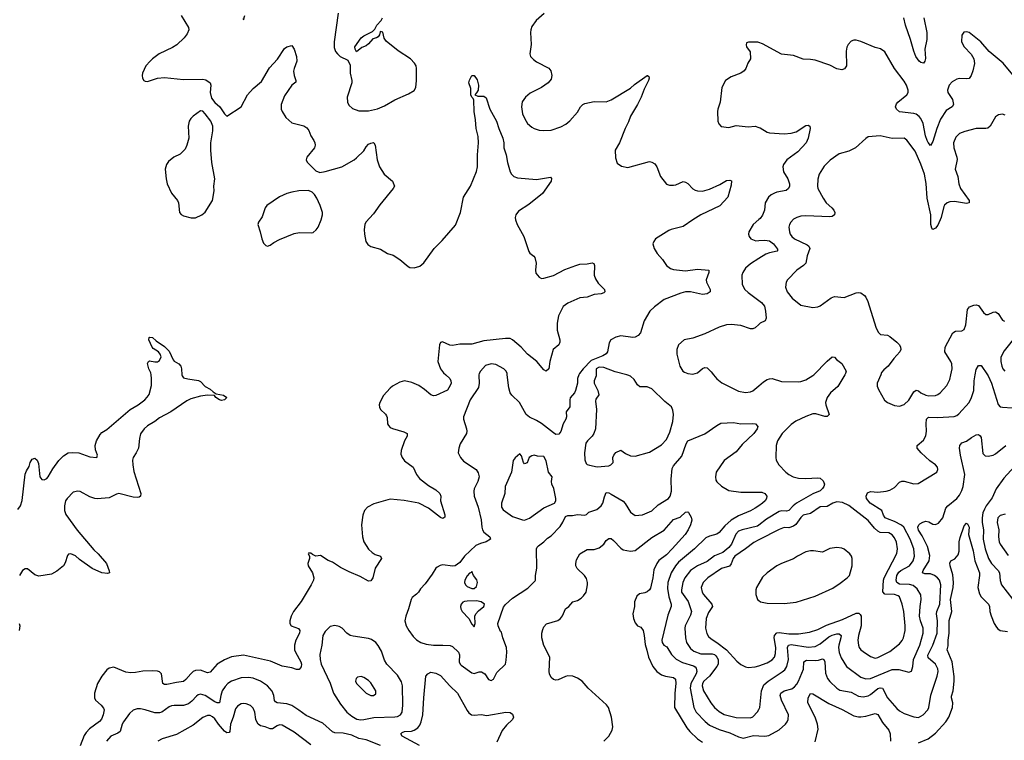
# Model space of a CAD drawing. Header units: inches. Extents: x 1834610 to 2027685, y 642842 to 774116.
# Tile 328 of 632: x 1933845 to 1942044, y 696957 to 702955. Entities that reach past the tile are written whole.
import ezdxf

# ---------------------------------------------------------------- set-up
doc = ezdxf.new("R2010")
doc.units = ezdxf.units.IN
doc.header["$MEASUREMENT"] = 0
for name, color, linetype in [('B9639', 7, 'Continuous'), ('B9649', 7, 'Continuous'), ('B9730', 7, 'Continuous'), ('B9740', 7, 'Continuous')]:
    doc.layers.add(name, color=color, linetype=linetype)

msp = doc.modelspace()

# ---------------------------------------------------------------- linework, layer by layer
at = {"layer": 'B9639', "color": 5}
for points, elevation in [([(1933830, 698876.9), (1933852, 698910), (1933867.1, 698952.9), (1933890, 699171), (1933901.3, 699198.7), (1933925.1, 699234.9), (1933933.2, 699270), (1933950, 699298), (1933970, 699306), (1933990.6, 699290), (1934002, 699262), (1934012.4, 699150), (1934030, 699126.7), (1934050, 699125.3), (1934070, 699135.8), (1934083, 699150), (1934122.1, 699217.9), (1934170, 699284.9), (1934210, 699325.3), (1934249.8, 699350.2), (1934286.1, 699353.9), (1934338, 699350), (1934430, 699316.3), (1934488, 699312), (1934491.8, 699330), (1934476.2, 699376.2), (1934475.1, 699410), (1934485.7, 699450), (1934516.3, 699503.7), (1934530, 699519.3), (1934570, 699544.4), (1934765.6, 699710), (1934830.7, 699749.3), (1934888.1, 699791.9), (1934908, 699812), (1934923.3, 699836.7), (1934942.6, 699910), (1934944, 699970), (1934939, 700000)], 380), ([(1935196.4, 700000), (1935197.3, 699990), (1935210, 699974.8), (1935245.1, 699965.1), (1935333, 699953), (1935350, 699942.8), (1935390, 699902.8), (1935430, 699881), (1935456.9, 699856.9), (1935482, 699842), (1935542, 699830), (1935571.3, 699810), (1935552, 699790), (1935525.6, 699785.6), (1935508, 699790), (1935478, 699810), (1935468, 699828), (1935410, 699829.4), (1935350, 699822), (1935270, 699799.5), (1935236.9, 699783.1), (1935103, 699690), (1935010, 699641.5), (1934970, 699609.7), (1934910, 699575.1), (1934881.1, 699550), (1934852.3, 699507.7), (1934842, 699470), (1934834.7, 699390), (1934816.5, 699350), (1934791.3, 699310), (1934785, 699290), (1934786, 699250), (1934794.8, 699194.8), (1934853, 699010), (1934850.8, 698990), (1934838.8, 698981.2), (1934822.5, 698977.5), (1934790, 698980.5), (1934670, 699012), (1934650, 699007.1), (1934590, 698974), (1934490, 698966), (1934470, 698968.7), (1934430, 698983.9), (1934350, 699028.3), (1934329.2, 699030.8), (1934290, 699022.4), (1934239.5, 698970), (1934226.3, 698950), (1934218, 698910), (1934218, 698870), (1934230, 698836.3), (1934324.8, 698704.8), (1934463, 698543), (1934499.5, 698510), (1934568, 698430), (1934591.6, 698368.4), (1934594, 698350), (1934575.3, 698344.7), (1934530, 698352), (1934450, 698388.2), (1934343.3, 698463.3), (1934310, 698493.5), (1934270, 698509.6), (1934253, 698507), (1934243.9, 698496.1), (1934225.1, 698434.9), (1934210.7, 698410), (1934155.1, 698364.9), (1934110, 698340.7), (1934004.1, 698324.1), (1933970, 698334), (1933910, 698384), (1933890, 698385.2), (1933867.3, 698370), (1933844.9, 698330)], 380), ([(1937392.8, 700000), (1937426, 699970), (1937436, 699950), (1937436.9, 699930), (1937430.3, 699910), (1937408, 699872), (1937310, 699828.3), (1937290, 699825.4), (1937270, 699832.6), (1937217.4, 699877.4), (1937169.6, 699910), (1937110, 699936.4), (1937050, 699948.3), (1937010, 699938.5), (1936950, 699904), (1936930, 699888.2), (1936873.5, 699826.5), (1936843.1, 699770), (1936838.4, 699750), (1936841.6, 699730), (1936850.5, 699710), (1936891.6, 699671.5), (1936899, 699659), (1936904.4, 699644.4), (1936909, 699590), (1936916.4, 699576.4), (1936930, 699561.7), (1936950, 699551.6), (1937044.7, 699524.7), (1937070.8, 699510), (1937072.5, 699487.5), (1937050, 699448.7), (1937020.7, 699370), (1937019.1, 699339.1), (1937030.7, 699310), (1937050, 699284), (1937123, 699230), (1937148.9, 699170), (1937174.9, 699134.9), (1937250, 699078), (1937310, 699042.4), (1937344.9, 699010), (1937353.4, 698990), (1937350.5, 698950), (1937386.4, 698833.6), (1937386.4, 698813.6), (1937370, 698803.7), (1937350, 698812), (1937250, 698889.7), (1937170, 698931.2), (1937046.4, 698953.6), (1936930, 698964.5), (1936794.1, 698925.9), (1936741.8, 698898.2), (1936717.6, 698870), (1936702, 698830), (1936690.4, 698750), (1936698.9, 698650), (1936712, 698610), (1936750, 698547.7), (1936779.9, 698519.9), (1936804.4, 698504.4), (1936850.4, 698490.4), (1936858, 698470), (1936805.5, 698390), (1936786, 698310), (1936770, 698285.2), (1936750, 698282.7), (1936680.8, 698320.8), (1936590, 698358), (1936516.6, 698396.6), (1936450, 698439.6), (1936414.7, 698454.7), (1936350, 698496), (1936310, 698489.2), (1936283.2, 698503.2), (1936270, 698516), (1936250, 698515.3), (1936248, 698510), (1936258.8, 698490), (1936258.8, 698470), (1936244.9, 698430), (1936247.3, 698410), (1936284, 698350), (1936294, 698310), (1936290.8, 698290), (1936273.4, 698250), (1936188.8, 698111.2), (1936124.9, 698030), (1936104.9, 697990), (1936094, 697950), (1936094.8, 697930), (1936106, 697910), (1936166.4, 697886.4), (1936178.4, 697870), (1936176.5, 697850), (1936144.9, 697790), (1936132.4, 697747.6), (1936134.4, 697710), (1936140.7, 697690), (1936186.5, 697610), (1936192.3, 697590), (1936190, 697569), (1936173.4, 697546.6), (1936150, 697546.3), (1936110, 697560.4), (1936030, 697573.5), (1935934.3, 697614.3), (1935710, 697665.7), (1935610, 697650.8), (1935550, 697625.6), (1935490.7, 697589.3), (1935430, 697525.4), (1935410, 697518.3), (1935350, 697541), (1935310, 697537.7), (1935290, 697528.3), (1935270, 697511.1), (1935230, 697461.7), (1935210, 697446.4), (1935150, 697438.5), (1935070, 697420.3), (1935050, 697421.1), (1935036.2, 697430), (1935025.1, 697510), (1935010, 697527), (1934992.7, 697532.7), (1934950, 697536.4), (1934870, 697533.5), (1934810, 697520.4), (1934770, 697517.7), (1934730, 697524.7), (1934630, 697564.5), (1934590, 697558), (1934570, 697542.7), (1934530, 697492), (1934493.4, 697430), (1934467.9, 697347.9), (1934467.8, 697310), (1934476.4, 697290), (1934522.6, 697250), (1934543.7, 697223.7), (1934549, 697210), (1934541.2, 697170), (1934526.2, 697133.8), (1934510, 697114), (1934427.5, 697052.5), (1934398.4, 697021.6), (1934383.3, 696996.6), (1934349.3, 696910)], 420), ([(1937668.9, 700000), (1937667.7, 699992.3), (1937672.3, 699930), (1937664.9, 699895.1), (1937595.8, 699790), (1937541.1, 699650), (1937541.3, 699630), (1937566.7, 699550), (1937568.4, 699530), (1937564.4, 699510), (1937514.1, 699425.9), (1937502.4, 699390), (1937497.1, 699350), (1937514.9, 699310), (1937541.2, 699281.2), (1937645.3, 699210), (1937664.1, 699184.1), (1937670.2, 699150), (1937658.8, 699110), (1937630.2, 699050), (1937626, 699030), (1937629.1, 698990), (1937661.7, 698898.3), (1937688.6, 698791.4), (1937692.4, 698730), (1937697.7, 698710), (1937711.3, 698690), (1937760.3, 698650), (1937765.3, 698630), (1937730.4, 698610), (1937683.7, 698596.3), (1937642.9, 698577.1), (1937550.1, 698489.9), (1937510, 698436.9), (1937470.6, 698410), (1937450, 698406.9), (1937370, 698416.3), (1937347.5, 698412.5), (1937321.2, 698398.8), (1937310, 698389.3), (1937280.4, 698339.6), (1937220.7, 698259.3), (1937181.6, 698218.4), (1937166, 698190), (1937150, 698172), (1937113.7, 698146.3), (1937103.8, 698130), (1937082.6, 698050), (1937059.6, 697990), (1937052.4, 697950), (1937063.2, 697910), (1937085.8, 697870), (1937121.5, 697821.5), (1937150, 697792.6), (1937185.7, 697770), (1937230, 697756.8), (1937291.7, 697748.3), (1937370, 697750.2), (1937430, 697746), (1937450, 697736.9), (1937500.2, 697690), (1937507.6, 697667.6), (1937505.8, 697610), (1937513.8, 697590), (1937522.7, 697582.7), (1937610, 697519.4), (1937630, 697513.4), (1937670, 697527.1), (1937690, 697526.5), (1937718, 697510), (1937750, 697463.6), (1937770, 697454), (1937790, 697465.5), (1937819.5, 697520.5), (1937889.2, 697590), (1937896, 697624), (1937902.9, 697690), (1937899.5, 697730), (1937867.8, 697810), (1937857.2, 697857.2), (1937850, 697862), (1937830, 697909), (1937827.2, 697930), (1937874.7, 698065.3), (1937890, 698086), (1937950, 698139.3), (1938076.2, 698223.8), (1938137, 698283), (1938141.6, 698290), (1938141.3, 698330), (1938151.1, 698390), (1938149.7, 698549.7), (1938155.3, 698564.7), (1938164.1, 698575.9), (1938211, 698609), (1938240.7, 698639.3), (1938270, 698657.6), (1938344.4, 698735.6), (1938368.1, 698771.9), (1938390, 698821.1), (1938410, 698828.2), (1938448.8, 698828.8), (1938490, 698837.4), (1938550, 698830.6), (1938564.1, 698835.9), (1938585.4, 698854.6), (1938650, 698876.9), (1938688.4, 698910), (1938700.8, 698930), (1938715.2, 698984.8), (1938730, 699018.8), (1938750, 699017.1), (1938770, 699007), (1938870, 698947), (1938888.2, 698928.2), (1938930, 698855.5), (1938969.1, 698829.1), (1939030, 698832.9), (1939110, 698867.4), (1939162.4, 698917.6), (1939247, 698970), (1939262.4, 698990), (1939272.6, 699030), (1939269.7, 699130.3), (1939279.3, 699220.7), (1939290, 699240.3), (1939359, 699321), (1939395.2, 699424.8), (1939410, 699448.4), (1939550, 699507), (1939650, 699578.4), (1939683.8, 699596.2), (1939790, 699602), (1939850, 699591.6), (1939950, 699594.9), (1939971.3, 699590), (1939990.4, 699570), (1939986, 699550), (1939958.7, 699510), (1939861.3, 699418.7), (1939810, 699358.3), (1939710, 699285.6), (1939645.7, 699190), (1939637.8, 699150), (1939642.6, 699122.6), (1939650, 699108.4), (1939690, 699072.2), (1939750, 699036.5), (1939850, 699021.8), (1940000, 699023.5)], 440), ([(1938502.4, 700000), (1938491.4, 699970), (1938488.9, 699928.9), (1938473.5, 699870), (1938463.8, 699850), (1938430, 699806.9), (1938425.3, 699790), (1938426.3, 699733.7), (1938395.8, 699690), (1938397.2, 699650), (1938392.4, 699630), (1938370.8, 699590), (1938352.3, 699527.7), (1938333.7, 699506.3), (1938310, 699503.8), (1938290, 699515.1), (1938190, 699594.2), (1938150, 699619.8), (1938090, 699647.3), (1938063.5, 699670), (1938007.8, 699767.8), (1937943, 699830), (1937929.7, 699850), (1937918.5, 699890), (1937905.6, 700000)], 440), ([(1938645.4, 700000), (1938645.3, 699990), (1938628.9, 699948.9), (1938628.7, 699930), (1938658.4, 699870), (1938667.3, 699832.7), (1938643.9, 699796.1), (1938640.3, 699779.7), (1938648.9, 699710), (1938640.2, 699550), (1938626, 699510), (1938611.5, 699488.5), (1938572.2, 699450), (1938560.2, 699430), (1938547.3, 699350), (1938551.3, 699291.3), (1938561.8, 699261.8), (1938570, 699254), (1938590, 699247.6), (1938652.7, 699232.7), (1938750, 699241.2), (1938767.1, 699250), (1938785.8, 699270), (1938784.4, 699310), (1938791.2, 699330), (1938810, 699351.3), (1938850, 699372.2), (1938890, 699344.9), (1938930, 699324.9), (1938970, 699321.6), (1939090, 699356.1), (1939190, 699416), (1939230, 699460.3), (1939258.7, 699521.3), (1939284.6, 699610), (1939289.8, 699669.8), (1939284.4, 699704.4), (1939271.7, 699731.7), (1939216.6, 699776.6), (1939110, 699883), (1939070, 699899.7), (1939010, 699900.5), (1938990, 699915.6), (1938961.5, 699961.5), (1938930, 699987.4), (1938910, 699997.4), (1938899.9, 700000)], 460), ([(1939623.3, 700000), (1939650, 699965.5), (1939691.5, 699931.5), (1939830, 699864.4), (1939890, 699852.4), (1939930, 699856.4), (1939950, 699866.7), (1940000, 699907.4)], 460), ([(1940000, 698909.8), (1939970.3, 698890), (1939930, 698868.2), (1939830, 698826), (1939770, 698788.7), (1939716.8, 698743.2), (1939670, 698687.3), (1939650, 698671.8), (1939590, 698656.5), (1939558.3, 698641.7), (1939463.9, 698550), (1939330, 698438.8), (1939305, 698410), (1939269.4, 698350), (1939241.6, 698270), (1939240, 698220), (1939251.5, 698150), (1939271, 698090), (1939269.4, 698070.6), (1939242.6, 697997.4), (1939191.2, 697790), (1939194.6, 697770), (1939208.9, 697750), (1939234.6, 697734.6), (1939271.8, 697671.8), (1939310.9, 697630.9), (1939364.1, 697604.1), (1939455.9, 697575.9), (1939469.1, 697569.1), (1939477.1, 697557.1), (1939482.5, 697530), (1939477.7, 697510), (1939435.1, 697430), (1939427.8, 697390), (1939458.2, 697230), (1939478.4, 697190), (1939552.4, 697112.4), (1939590, 697083), (1939670, 697048.1), (1939759.7, 697019.7), (1939830, 696985.8), (1939870, 696975.8), (1939956.4, 696996.4), (1940000, 696994.2)], 440), ([(1938709.8, 696950.2), (1938750, 696992.4), (1938778, 697042), (1938784.7, 697070), (1938772.8, 697150), (1938748.6, 697230), (1938731.7, 697251.7), (1938578.9, 697390), (1938530, 697448), (1938490, 697474), (1938450, 697490.8), (1938410, 697492.8), (1938390, 697488.6), (1938330, 697460.5), (1938310, 697457.4), (1938290, 697462.4), (1938270, 697480.7), (1938256.8, 697510), (1938254.5, 697530), (1938258.3, 697650), (1938210, 697746), (1938192.2, 697810), (1938192.4, 697850), (1938200.4, 697879.6), (1938210, 697900.7), (1938233.1, 697926.9), (1938326.1, 697953.9), (1938349.8, 697970.2), (1938366.3, 697993.7), (1938389.7, 698050), (1938417.4, 698070), (1938450, 698110.4), (1938490, 698119.3), (1938520.8, 698139.2), (1938541, 698159), (1938562, 698190), (1938574.3, 698250), (1938573.7, 698270), (1938564.4, 698304.4), (1938548, 698330), (1938486.4, 698386.4), (1938476.9, 698410), (1938475.8, 698430), (1938481.7, 698458.3), (1938509.8, 698510.2), (1938570, 698544.9), (1938630, 698545.5), (1938670, 698559.3), (1938709.7, 698590.3), (1938730, 698618.8), (1938750, 698637.3), (1938770, 698635.5), (1938790, 698621.3), (1938850, 698557.4), (1938870, 698543.6), (1938930, 698531.3), (1938970, 698537.3), (1939110, 698644.7), (1939212.9, 698707.1), (1939290, 698793.6), (1939344.4, 698815.6), (1939390, 698857.3), (1939410, 698858), (1939413.7, 698853.7), (1939435.5, 698815.5), (1939442, 698790), (1939432.2, 698750), (1939411.7, 698710), (1939385.3, 698670), (1939278.5, 698550), (1939230, 698499.8), (1939167.7, 698452.3), (1939150.2, 698430), (1939124.7, 698375.3), (1939118.6, 698310), (1939097.1, 698222.9), (1939090, 698209.8), (1939070, 698192.9), (1939050, 698183.5), (1939005, 698175), (1938982.9, 698157.1), (1938964.7, 698110), (1938965.3, 698070), (1938950.2, 698009.8), (1938956.8, 697970), (1938970, 697933.7), (1938990, 697910.3), (1939017.5, 697897.5), (1939036.1, 697870), (1939046, 697830), (1939053.3, 697753.3), (1939068.2, 697708.2), (1939080.2, 697650), (1939116.5, 697570), (1939149.6, 697529.6), (1939190, 697502.2), (1939222.8, 697490), (1939290, 697478.6), (1939305.3, 697465.3), (1939310.1, 697430), (1939300.1, 697350), (1939297.5, 697230), (1939400.5, 697060.5), (1939425.2, 697030), (1939487.9, 696967.9), (1939530, 696942.3)], 420), ([(1940000, 698748.1), (1939990, 698740.2), (1939862, 698710), (1939830, 698697.3), (1939808.2, 698671.8), (1939771.8, 698590), (1939750, 698561.5), (1939700.6, 698519.4), (1939630, 698493), (1939570, 698445), (1939490.5, 698409.4), (1939430, 698370.6), (1939385, 698310), (1939367, 698270), (1939354.8, 698210), (1939357.1, 698190), (1939412.4, 698112.4), (1939438.2, 698030), (1939430, 697999.6), (1939387.1, 697910), (1939384.4, 697890), (1939389.4, 697810), (1939397.5, 697770), (1939430, 697720.2), (1939458, 697698), (1939516.8, 697676.8), (1939610, 697677.4), (1939630, 697670.1), (1939640.7, 697660.7), (1939651.2, 697650), (1939660.4, 697630), (1939661.6, 697590), (1939651.6, 697570), (1939588.4, 697491.6), (1939540.8, 697450), (1939530.1, 697430), (1939527.6, 697410), (1939540.5, 697370), (1939599.3, 697270), (1939631.1, 697230), (1939670, 697195.6), (1939710, 697172.9), (1939810, 697145.5), (1939930, 697145.2), (1939950, 697152.4), (1939990, 697194), (1940000, 697213.4)], 460), ([(1940000, 698625.1), (1939957.1, 698602.9), (1939890, 698550.6), (1939800.8, 698490), (1939785.4, 698470), (1939770, 698424.8), (1939754.6, 698405.4), (1939690, 698386.5), (1939574.9, 698310), (1939535.8, 698270), (1939521, 698230), (1939528.5, 698190), (1939539, 698170), (1939607.8, 698090), (1939613.5, 698070), (1939580.6, 698019.4), (1939561.7, 697970), (1939556.8, 697890), (1939566.2, 697846.2), (1939582.1, 697822.1), (1939602.3, 697802.3), (1939651.3, 697771.3), (1939730.9, 697710.9), (1939816.8, 697616.8), (1939850, 697587.6), (1939888.3, 697568.3), (1939910, 697563.2), (1939970, 697567.3), (1940000, 697577.3)], 480), ([(1940000, 698262.2), (1939981.5, 698230), (1939975.3, 698210), (1939974.3, 698170), (1939990.2, 698130.2), (1940000, 698121.9)], 520), ([(1933841.6, 697930), (1933846.4, 697910), (1933840.4, 697870)], 380), ([(1936850, 696913.6), (1936730, 696960.3), (1936670, 696971.1), (1936610, 696998.4), (1936537.6, 697017.6), (1936470, 697019.8), (1936450, 697027.7), (1936370, 697099.7), (1936230, 697162.4), (1936170, 697208.5), (1936110, 697246.2), (1936070, 697260.9), (1935990, 697268.6), (1935976.6, 697276.6), (1935968, 697288), (1935960.3, 697330), (1935946.6, 697366.6), (1935910, 697409.7), (1935851.5, 697450), (1935790, 697474.6), (1935750, 697479.4), (1935690, 697477), (1935610, 697448.7), (1935579.5, 697430), (1935554.9, 697405.1), (1935532.4, 697367.6), (1935520.5, 697330), (1935510, 697269.8), (1935490, 697267.9), (1935470, 697275.9), (1935390, 697330.6), (1935350, 697339.8), (1935330, 697334), (1935316.4, 697323.6), (1935277.6, 697282.4), (1935250, 697261.5), (1935210, 697247.5), (1935132.1, 697247.9), (1935110, 697243.9), (1935090, 697234.8), (1935030, 697192), (1935010, 697184.8), (1934970, 697184.2), (1934890, 697210.8), (1934850, 697219.2), (1934822.2, 697217.8), (1934790, 697208.2), (1934759.1, 697180.9), (1934709.2, 697110), (1934698.8, 697090), (1934681.7, 697030), (1934663.2, 697016.8), (1934603.1, 696990), (1934568, 696950)], 440), ([(1937173.3, 696913.3), (1937029.6, 696990), (1937018.7, 697010), (1937030, 697021.3), (1937050, 697028.9), (1937107.4, 697032.6), (1937130, 697040.2), (1937159.8, 697060.2), (1937176.7, 697083.4), (1937188.6, 697111.4), (1937203.2, 697170), (1937209.8, 697310.2), (1937227, 697490), (1937244, 697510), (1937270, 697524), (1937310, 697516.4), (1937350, 697495.8), (1937427.4, 697410), (1937492, 697350), (1937570, 697203.8), (1937584.7, 697184.7), (1937608, 697170), (1937630, 697166.7), (1937689, 697171), (1937736.2, 697163.8), (1937892.1, 697192.1), (1937928.5, 697188.5), (1937950, 697174), (1937957.1, 697150), (1937948.2, 697130), (1937897.5, 697082.5), (1937861.8, 697038.2), (1937818.3, 696941.7)], 420), ([(1936270, 696918.6), (1936130, 697025.7), (1936030, 697082), (1936010, 697084.4), (1935990, 697077.4), (1935950, 697052.7), (1935930, 697052.8), (1935890, 697068.2), (1935850, 697076.2), (1935830.4, 697090.4), (1935819.1, 697110), (1935812, 697130), (1935804.6, 697190), (1935790, 697224.7), (1935766.2, 697246.2), (1935730, 697261.4), (1935710, 697263.5), (1935690, 697259.2), (1935660, 697240), (1935642.3, 697217.7), (1935624.1, 697150), (1935601.3, 697090), (1935595.4, 697030), (1935590, 697022.3), (1935570, 697020.2), (1935550, 697034.3), (1935501.3, 697090), (1935470, 697135.6), (1935450, 697153.1), (1935430, 697162), (1935410, 697162.7), (1935370, 697145.7), (1935290, 697082.6), (1935150, 697004.5), (1935031.3, 696970), (1934994.8, 696950)], 460)]:
    msp.add_lwpolyline(points, dxfattribs=dict(at, elevation=elevation))
for points, elevation in [([(1938010, 699342), (1937970, 699308.7), (1937954.4, 699285.6), (1937940.7, 699190), (1937888.2, 699070), (1937885.7, 699010), (1937858.2, 698930), (1937857.3, 698897.3), (1937870, 698874.9), (1937950, 698820.5), (1938032.3, 698792.3), (1938050, 698790.4), (1938090, 698805.5), (1938210, 698892.2), (1938297.8, 698930), (1938310.8, 698950), (1938308.5, 698970), (1938293, 699053), (1938275.3, 699090), (1938272.2, 699110), (1938278.4, 699150), (1938247.7, 699190), (1938230, 699284), (1938210, 699318), (1938157.6, 699322.4), (1938130, 699329.8), (1938110, 699325.7), (1938087.9, 699312.1), (1938070, 699267), (1938050, 699257.2), (1938039.3, 699270), (1938024.7, 699324.7)], 460), ([(1937610, 698362), (1937606.6, 698353.4), (1937590, 698348), (1937570, 698326.2), (1937550.8, 698290), (1937548.9, 698270), (1937556.8, 698250), (1937570, 698237.8), (1937610, 698220.6), (1937630, 698220.2), (1937650, 698236.4), (1937658.5, 698270), (1937651.7, 698291.7), (1937623, 698330)], 460), ([(1937650, 698119.1), (1937570, 698116.3), (1937548.4, 698111.6), (1937534.6, 698105.4), (1937522, 698090), (1937516.3, 698070), (1937519.1, 698050), (1937530.6, 698030), (1937584.9, 697970), (1937610, 697924.7), (1937630, 697902), (1937637.2, 697930), (1937636.4, 697990), (1937644.7, 698010), (1937664.3, 698035.7), (1937709.6, 698070), (1937717, 698090), (1937688.6, 698108.6)], 460), ([(1936470, 697912), (1936430, 697902.9), (1936390, 697862.9), (1936370.2, 697829.8), (1936361.3, 697750), (1936343.6, 697670), (1936346.2, 697630), (1936356.9, 697590), (1936431.6, 697431.6), (1936459.4, 697350), (1936517.5, 697257.5), (1936570, 697191.7), (1936610, 697157), (1936652.8, 697132.8), (1936686.4, 697126.4), (1936710, 697129.1), (1936793.2, 697146.8), (1936967.9, 697152.1), (1936990, 697155.4), (1937016.8, 697170), (1937029.1, 697190.9), (1937034.8, 697250), (1937032.5, 697410), (1937024, 697444), (1936990, 697498.3), (1936902.7, 697590), (1936883.6, 697623.6), (1936857.5, 697697.5), (1936830, 697747), (1936810, 697771.6), (1936775.3, 697795.3), (1936750, 697805.4), (1936622.9, 697822.9), (1936598, 697830), (1936570, 697848), (1936530, 697889.5), (1936505.4, 697905.4)], 440), ([(1936690, 697487.3), (1936657.3, 697482.7), (1936648, 697472), (1936642, 697450), (1936650.7, 697430), (1936730.3, 697350.3), (1936770, 697330.3), (1936790, 697328.8), (1936810, 697344), (1936811.8, 697370), (1936770, 697434), (1936750, 697455.1), (1936710, 697479.7)], 460)]:
    msp.add_lwpolyline(points, close=True, dxfattribs=dict(at, elevation=elevation))
at = {"layer": 'B9649', "color": 5}
for points, elevation in [([(1940000, 697213.4), (1940008.6, 697230), (1940021.4, 697370), (1940042.4, 697417.6), (1940076.4, 697450), (1940194.3, 697525.7), (1940215.2, 697544.8), (1940232.3, 697570), (1940247.3, 697630), (1940239.3, 697730), (1940247.8, 697750), (1940270, 697753.1), (1940410, 697733.3), (1940470, 697738.6), (1940510, 697759.5), (1940582.8, 697817.3), (1940610, 697830.9), (1940650, 697842.7), (1940670, 697842.3), (1940684.2, 697830), (1940683.9, 697810), (1940665.8, 697750), (1940664.1, 697730), (1940667.9, 697687.9), (1940684.4, 697644.4), (1940730, 697571.5), (1940850, 697481.6), (1940890, 697468.4), (1940930, 697472.5), (1941110, 697547.1), (1941165, 697545), (1941250, 697524), (1941270, 697531), (1941283.5, 697570), (1941286.9, 697630), (1941340.8, 697750), (1941367.1, 697850), (1941367.3, 697890), (1941345.5, 697950), (1941337.1, 697990), (1941342.1, 698070), (1941351.4, 698130), (1941349, 698169), (1941317.9, 698217.9), (1941285.4, 698245.4), (1941254.2, 698254.2), (1941170, 698257.4), (1941149.4, 698269.4), (1941144.1, 698290), (1941149.4, 698330), (1941164.8, 698355.2), (1941182.9, 698370), (1941254.2, 698410), (1941285.5, 698450), (1941297, 698490), (1941289.9, 698549.9), (1941260.8, 698630), (1941206, 698730), (1941186.7, 698746.7), (1941130, 698779.1), (1941070, 698799.3), (1941050.8, 698810), (1941038.3, 698830), (1941023.9, 698870), (1940926.5, 698930), (1940897, 698970), (1940893.5, 698990), (1940904.5, 699015.5), (1940930, 699028.2), (1940990, 699023.8), (1941059, 699030), (1941090, 699038), (1941130, 699060.7), (1941170, 699106.3), (1941190, 699114.7), (1941210, 699114.9), (1941290, 699092), (1941326, 699094), (1941481.2, 699190), (1941491.8, 699210), (1941486.6, 699230), (1941472, 699250), (1941424.5, 699284.5), (1941353, 699350), (1941317.6, 699390), (1941318.4, 699410), (1941370, 699454.9), (1941389.8, 699490.2), (1941397.2, 699530), (1941394, 699590), (1941396.9, 699630), (1941413.7, 699646.3), (1941490, 699642.7), (1941627.6, 699652.4), (1941650, 699662), (1941664.5, 699675.5), (1941750, 699768.9), (1941770.4, 699809.6), (1941789.8, 699870), (1941793.6, 699950), (1941802.3, 700000)], 460), ([(1940716.4, 700000), (1940657.5, 699902.5), (1940597, 699850), (1940567.6, 699810), (1940555.3, 699770), (1940557.3, 699750), (1940585.5, 699670), (1940570, 699652.3), (1940550, 699651.6), (1940474.9, 699674.9), (1940450, 699674.8), (1940390, 699653.5), (1940306.7, 699613.3), (1940270, 699585.3), (1940193.4, 699510), (1940155.5, 699450), (1940143.6, 699410), (1940140.4, 699310), (1940143.8, 699290), (1940166.7, 699250), (1940224.9, 699190), (1940248.4, 699170), (1940285.5, 699150), (1940330, 699138.6), (1940390, 699135.8), (1940490, 699142.6), (1940510, 699137.6), (1940536, 699116), (1940546, 699090), (1940542.3, 699070), (1940530, 699051.6), (1940510, 699034), (1940450, 699009.8), (1940313.6, 698930), (1940286.5, 698910), (1940250, 698869.8), (1940230, 698864.4), (1940190, 698865.7), (1940170, 698860.2), (1940062.6, 698797.4), (1940000, 698748.1)], 460), ([(1940000, 699907.4), (1940040, 699940), (1940070, 699960.3), (1940090, 699966.7), (1940110, 699968.4), (1940190, 699943.1), (1940330, 699940.2), (1940350, 699942.3), (1940390, 699956.9), (1940450, 699993.4), (1940456.6, 700000)], 460), ([(1941014.5, 700000), (1940985.5, 699930), (1940986.2, 699906.2), (1940995.9, 699875.9), (1941047.5, 699787.5), (1941072, 699770), (1941130, 699744), (1941170, 699739.1), (1941210, 699753), (1941250, 699788.2), (1941290, 699856.3), (1941310, 699872.7), (1941330, 699867), (1941348.5, 699850), (1941390, 699829.3), (1941414.7, 699825.3), (1941470, 699828.3), (1941490, 699834.3), (1941509.7, 699850), (1941566, 699910), (1941590, 699961), (1941598.6, 700000)], 480), ([(1941903.1, 700000), (1941910.2, 699990), (1941938, 699930), (1941992.6, 699752.6), (1942010, 699734), (1942030, 699728.9), (1942110, 699724.9), (1942270, 699740.3), (1942310, 699782), (1942363.1, 699870), (1942390, 699888.8), (1942410, 699886.4), (1942442.4, 699822.4), (1942470, 699791.3), (1942490, 699785), (1942530, 699793.1), (1942610, 699822.3), (1942657.2, 699850), (1942711.2, 699908.8), (1942759.7, 700000)], 460), ([(1940000, 696994.2), (1940050, 696991.6), (1940083.1, 696996.9), (1940170, 697044.2), (1940221.1, 697090), (1940236.3, 697110), (1940243.5, 697130), (1940247.1, 697170), (1940187.8, 697290), (1940178.3, 697330), (1940182.4, 697350), (1940210, 697368.5), (1940273.8, 697386.2), (1940296.7, 697403.3), (1940315.1, 697424.9), (1940329.8, 697450), (1940370.6, 697550), (1940376, 697610), (1940397, 697623), (1940470, 697620.5), (1940496.8, 697623.2), (1940530, 697634.4), (1940540.5, 697630), (1940550.1, 697610.1), (1940555.1, 697515.1), (1940572, 697472), (1940590, 697445.8), (1940650.3, 697390), (1940675, 697375), (1940770, 697357.7), (1940830, 697325.1), (1940870, 697318.4), (1940910, 697327), (1940930, 697338), (1940990, 697387.4), (1941010, 697394.5), (1941030, 697392.2), (1941070.1, 697310.1), (1941150, 697220.3), (1941170, 697203.1), (1941210, 697180.3), (1941290, 697152.2), (1941330, 697147.4), (1941369.4, 697170), (1941406.6, 697210), (1941416.2, 697230), (1941433.3, 697333.3), (1941484.8, 697490), (1941492.1, 697530), (1941490, 697551.8), (1941470.6, 697590), (1941410, 697643.5), (1941406.5, 697666.5), (1941449.9, 697750), (1941484.1, 697850), (1941487.2, 697950), (1941479.2, 698010), (1941481, 698030), (1941506.9, 698090), (1941514.9, 698250), (1941503.7, 698290), (1941488.8, 698310), (1941463.9, 698330), (1941430, 698341.3), (1941383.2, 698343.2), (1941362.6, 698350), (1941367.5, 698370), (1941418.8, 698450), (1941424.6, 698495.4), (1941403.7, 698570), (1941360.3, 698660.3), (1941330, 698706.6), (1941324.6, 698730), (1941332.1, 698750), (1941341.2, 698758.8), (1941366.2, 698773.8), (1941390, 698780.1), (1941416.2, 698776.2), (1941450, 698755.6), (1941470, 698753.7), (1941495.5, 698764.5), (1941531.5, 698810), (1941556.4, 698890), (1941574.7, 698910), (1941650, 698969.1), (1941670, 698998.3), (1941690, 699035.3), (1941701.7, 699070), (1941716.4, 699170), (1941678.2, 699330), (1941671.6, 699388.4), (1941674.5, 699410), (1941690, 699433), (1941730, 699446.7), (1941770, 699478.7), (1941810, 699500.4), (1941830, 699502), (1941844, 699490), (1941850, 699478), (1941864.9, 699344.9), (1941885.7, 699325.7), (1941910, 699321.3), (1941950, 699331.7), (1941970, 699342.3), (1942056.9, 699410)], 440), ([(1942190, 699301.8), (1942040, 699140), (1941976, 699050), (1941944.2, 698975.8), (1941893.2, 698910), (1941877.9, 698882.1), (1941865.9, 698850), (1941860.4, 698810), (1941859.8, 698770), (1941869.6, 698710), (1941868.6, 698630), (1941885.4, 698550), (1941911.2, 698471.2), (1941936, 698430), (1941993.6, 698370), (1942005.2, 698350), (1942008.2, 698288.2), (1942020.3, 698250), (1942114.3, 698130)], 440), ([(1940000, 699023.5), (1940023.8, 699023.8), (1940050, 699010.4), (1940059.6, 698999.6), (1940066, 698990), (1940064.9, 698970), (1940051.8, 698950), (1940030.3, 698930), (1940000, 698909.8)], 440), ([(1940000, 697577.3), (1940070, 697600.6), (1940110, 697626.5), (1940130.9, 697649.1), (1940139.6, 697680.4), (1940141.1, 697730), (1940126.4, 697810), (1940129.4, 697830.6), (1940149.6, 697850.4), (1940170, 697853.9), (1940250, 697843.1), (1940330, 697843.6), (1940421.9, 697858.1), (1940490, 697880.1), (1940564.2, 697915.8), (1940698, 697962), (1940810, 698015), (1940833.9, 698013.9), (1940844.9, 698004.9), (1940852.7, 697990), (1940852.8, 697910), (1940828.5, 697830), (1940823.9, 697790), (1940829.1, 697750), (1940836.5, 697730), (1940850.2, 697710.2), (1940870, 697695.2), (1940930, 697655.6), (1940970, 697641.1), (1940990, 697646), (1941090, 697696.5), (1941170, 697760.9), (1941192.5, 697787.5), (1941204.7, 697810), (1941219.8, 697870), (1941219.8, 697910), (1941206.4, 698030), (1941194.2, 698090), (1941171.8, 698150), (1941159.4, 698159.4), (1941129, 698170), (1941050, 698173.2), (1941032.1, 698192.1), (1941039.2, 698290), (1941044.8, 698310), (1941149.2, 698510.8), (1941153.3, 698550), (1941146.1, 698606.1), (1941130, 698642.6), (1941110, 698667.6), (1941083.4, 698683.4), (1941010, 698687.4), (1940990, 698697.4), (1940963, 698723), (1940910, 698786.8), (1940750, 698911.1), (1940697.4, 698937.4), (1940650, 698943), (1940615.6, 698930), (1940570, 698903.7), (1940510, 698901.1), (1940430, 698843.9), (1940370, 698831.3), (1940350, 698812.7), (1940307, 698753), (1940290, 698738.4), (1940250, 698726.8), (1940210, 698727.3), (1940170, 698713), (1940000, 698625.1)], 480), ([(1942050, 698840.5), (1942010, 698826.9), (1941989.2, 698810), (1941984.7, 698770), (1941997.5, 698710), (1941995.2, 698650), (1942001.6, 698610), (1942010.2, 698590), (1942076.4, 698496.4)], 460), ([(1941330, 696935.8), (1941410, 696970.2), (1941470, 697016.2), (1941557.3, 697110), (1941581.7, 697150), (1941612.6, 697230), (1941615.2, 697270), (1941604.9, 697310), (1941605.6, 697325.6), (1941618.3, 697370), (1941627.1, 697450), (1941626.7, 697486.7), (1941609.9, 697609.9), (1941568.4, 697710), (1941575.6, 697744.4), (1941575.2, 697790), (1941584.7, 697850), (1941585.3, 697954.7), (1941605.9, 698030), (1941596, 698130), (1941618.4, 698230), (1941621.3, 698270), (1941615.5, 698335.5), (1941592.1, 698410), (1941589.7, 698430.3), (1941599.5, 698450), (1941631.3, 698468.7), (1941658.7, 698501.3), (1941668, 698532), (1941669.1, 698610), (1941675.7, 698644.3), (1941710, 698742), (1941730, 698764), (1941737.6, 698757.6), (1941750, 698731.3), (1941746, 698670), (1941785, 698535.1), (1941799.5, 698450), (1941838, 698350), (1941838.8, 698330), (1941824.6, 698230), (1941836.7, 698176.7), (1941850, 698152.3), (1941912.6, 698090), (1941920.7, 698070), (1941924.7, 698030), (1941934.2, 697994.2), (1941960.3, 697930), (1941978.3, 697898.3), (1941990, 697883.7), (1942010, 697870.3), (1942070, 697862.3)], 420), ([(1940000, 698121.9), (1940014, 698110), (1940070, 698098.2), (1940210, 698094.4), (1940310, 698107.3), (1940470, 698157.6), (1940615.5, 698224.4), (1940676.4, 698263.6), (1940736.4, 698310), (1940754.8, 698330), (1940776.1, 698410), (1940776.8, 698470), (1940772.2, 698490), (1940758.9, 698510), (1940710, 698547.1), (1940690, 698555.3), (1940650, 698561.5), (1940590, 698553.8), (1940530, 698522.6), (1940454.5, 698534.5), (1940430, 698534.5), (1940390, 698526.4), (1940320.7, 698490), (1940290, 698468), (1940188, 698430), (1940150, 698409.8), (1940069.4, 698350.6), (1940030, 698314.3), (1940000, 698262.2)], 520), ([(1940470, 696942.8), (1940495.4, 697050), (1940488.4, 697090), (1940468.6, 697150), (1940408.9, 697270), (1940409.8, 697310), (1940430, 697346), (1940450, 697344.2), (1940584, 697264), (1940694.5, 697214.5), (1940790, 697160.7), (1940830, 697151.9), (1940850, 697152.7), (1940890, 697158.6), (1940970, 697180.2), (1940990, 697172.3), (1941030, 697104.4), (1941082.5, 697042.6), (1941094, 697010), (1941096.5, 696950)], 420)]:
    msp.add_lwpolyline(points, dxfattribs=dict(at, elevation=elevation))
at = {"layer": 'B9730', "color": 5}
for points, elevation in [([(1935189, 702989), (1935251.3, 702891.3), (1935254.9, 702870), (1935240.9, 702839.1), (1935214.6, 702805.4), (1935152.8, 702747.2), (1935116.4, 702723.6), (1935008, 702670), (1934950.6, 702630), (1934930.5, 702610), (1934896.3, 702570), (1934867.3, 702510), (1934864, 702490), (1934866.8, 702470), (1934878, 702450), (1934890, 702442.8), (1934910, 702441), (1934991.6, 702468.4), (1935050, 702474), (1935210, 702457), (1935370, 702460.3), (1935395.3, 702455.2), (1935430.6, 702430), (1935436.3, 702410), (1935430.5, 702350), (1935442.3, 702302.3), (1935470, 702267.3), (1935511, 702230), (1935550, 702172), (1935570, 702152), (1935690, 702231.3), (1935742, 702330), (1935790, 702383.8), (1935858, 702442), (1935925.5, 702554.5), (1935992.6, 702627.4), (1936050, 702714.8), (1936070, 702730.7), (1936110, 702741), (1936130, 702711.3), (1936151.4, 702648.6), (1936153.4, 702610), (1936130.3, 702550), (1936126.1, 702526.1), (1936130.3, 702490), (1936146, 702450), (1936144.9, 702435.1), (1936110, 702409.5), (1936050, 702322.9), (1936023.6, 702250), (1936022.6, 702210), (1936030.4, 702190), (1936062, 702142), (1936110, 702097.1), (1936210, 702072), (1936235.9, 702055.9), (1936252.7, 702032.7), (1936270.4, 701990), (1936294.9, 701950), (1936303.8, 701930), (1936306, 701910), (1936300.5, 701890), (1936236, 701810), (1936231.3, 701790), (1936238, 701770), (1936310, 701696), (1936343.5, 701683.5), (1936390, 701690.7), (1936528.7, 701730), (1936630, 701788.7), (1936650, 701804.9), (1936710, 701863.8), (1936730, 701896.3), (1936750, 701918.4), (1936770, 701928.2), (1936790, 701933), (1936794.8, 701930), (1936806, 701910), (1936821.1, 701790), (1936840.4, 701730), (1936880.5, 701670), (1936950, 701610.7), (1936964.9, 701570), (1936954, 701550), (1936845, 701415.1), (1936790, 701338.4), (1936728.7, 701270), (1936719.5, 701250), (1936712.7, 701210), (1936715.5, 701170), (1936728.5, 701108.5), (1936744.1, 701084.1), (1936768.1, 701068.1), (1936850, 701044.9), (1936908.7, 701008.7), (1936954.4, 700994.4), (1937010, 700958.4), (1937079.6, 700899.6), (1937093.3, 700893.3), (1937129.6, 700890.3), (1937176, 700904), (1937209.8, 700930.2), (1937297.4, 701050), (1937363.3, 701116.7), (1937474.2, 701245.8), (1937514.8, 701350), (1937542, 701478), (1937599.1, 701570), (1937648.9, 701691.1), (1937656.4, 701730), (1937657.1, 701830), (1937666.2, 701930), (1937663.7, 701983.7), (1937647.6, 702050), (1937641.7, 702121.7), (1937629.6, 702190.3), (1937626, 702286), (1937620.4, 702300.4), (1937609, 702310), (1937602, 702330), (1937603.1, 702383.1), (1937586, 702430), (1937590, 702452), (1937610, 702492), (1937630, 702491.3), (1937653.7, 702453.7), (1937666, 702410), (1937662, 702370), (1937650, 702346), (1937634, 702330), (1937659.6, 702319.6), (1937710, 702318), (1937730, 702304.7), (1937761.3, 702210), (1937815.3, 702110), (1937834.7, 702050), (1937868.1, 701970), (1937875.8, 701930), (1937876.9, 701890), (1937894.9, 701830), (1937905.9, 701765.9), (1937928.7, 701690), (1937939.3, 701670), (1937958.8, 701650), (1937990, 701639.5), (1938150, 701626.4), (1938264.7, 701644.7), (1938273.4, 701633.4), (1938270.4, 701610), (1938199.5, 701510), (1938084.1, 701415.9), (1937999, 701361), (1937977.6, 701330), (1937972.2, 701310), (1937973.7, 701290), (1937987.4, 701250), (1938043.7, 701150), (1938085.1, 701025.1), (1938092.8, 701012.8), (1938127.5, 700987.5), (1938135.5, 700975.5), (1938144.9, 700930), (1938139.3, 700870), (1938144.2, 700844.2), (1938170, 700811), (1938190, 700801), (1938210, 700802.8), (1938290, 700824.9), (1938384.4, 700875.6), (1938475.3, 700910), (1938510, 700920.4), (1938570, 700922), (1938612.8, 700932.8), (1938625.5, 700925.5), (1938632, 700910), (1938628.2, 700830), (1938639, 700799), (1938662.3, 700762.3), (1938714, 700710), (1938718.8, 700690), (1938710, 700681.2), (1938687.9, 700672.1), (1938630, 700666.6), (1938570, 700646.9), (1938510, 700639.6), (1938410, 700596.3), (1938370, 700567), (1938332, 700490), (1938320.9, 700430), (1938320.3, 700370), (1938342.4, 700290), (1938343, 700270), (1938333.4, 700250), (1938287.3, 700210), (1938260.4, 700110), (1938250, 700048.7), (1938230, 700029.2), (1938210, 700041.2), (1938151.6, 700110), (1938073, 700170), (1938019.7, 700230), (1937950, 700289.7), (1937930, 700300.4), (1937890, 700300.3), (1937710, 700281.2), (1937610, 700255.8), (1937510, 700255.5), (1937450, 700242.7), (1937426.6, 700246.6), (1937366, 700274), (1937350.6, 700269.4), (1937342, 700250), (1937326, 700110), (1937350, 700048.5), (1937375.6, 700015.6), (1937392.8, 700000)], 420), ([(1935705.4, 702965.4), (1935710, 702954), (1935721.2, 702990)], 440), ([(1936495.8, 703010), (1936463, 702770), (1936463, 702723), (1936474.8, 702690), (1936490.7, 702670), (1936514.8, 702650), (1936578, 702618), (1936597, 702577), (1936598, 702510), (1936611.8, 702450), (1936610.2, 702429.8), (1936572, 702310), (1936574.4, 702270), (1936584.6, 702244.6), (1936615.8, 702215.8), (1936670, 702197), (1936750, 702196.9), (1936825.5, 702214.5), (1936882.6, 702237.4), (1936970, 702287.6), (1937081.6, 702338.4), (1937130, 702366.8), (1937143.7, 702390), (1937149.6, 702450.4), (1937149.7, 702550), (1937146, 702570), (1937134.1, 702594.1), (1937098.4, 702630), (1936995.4, 702695.4), (1936897.4, 702777.4), (1936880.7, 702800.7), (1936870, 702852.3), (1936850, 702857.2), (1936845.8, 702854.2), (1936840.7, 702830), (1936830, 702814), (1936815.5, 702804.5), (1936784.9, 702795.1), (1936750, 702754), (1936730, 702739), (1936694.8, 702725.2), (1936650, 702688.7), (1936638, 702710), (1936635.3, 702730), (1936690, 702804.7), (1936710, 702821), (1936782.7, 702857.3), (1936802.7, 702877.3), (1936819, 702910), (1936856, 702950), (1936866.6, 702970)], 440), ([(1938213.6, 703006.4), (1938146, 702950), (1938110, 702899), (1938100.4, 702870), (1938099.3, 702850), (1938104.4, 702750), (1938093.4, 702670), (1938098.8, 702650), (1938122.8, 702622.8), (1938150, 702604), (1938251.9, 702551.9), (1938268.5, 702528.5), (1938276, 702490), (1938270, 702460.9), (1938245.3, 702430), (1938190, 702391), (1938097.1, 702342.9), (1938058.4, 702310), (1938029.2, 702270.8), (1938022.8, 702230), (1938032.9, 702172.9), (1938050.4, 702130), (1938074.9, 702090), (1938110, 702060.4), (1938130, 702050.4), (1938170, 702036.4), (1938210, 702032.2), (1938270, 702035.8), (1938350, 702062.6), (1938393.5, 702086.5), (1938425.9, 702114.1), (1938490, 702184.4), (1938516.4, 702230), (1938534.5, 702250), (1938550, 702258.9), (1938630, 702273.1), (1938730, 702273), (1938770, 702288), (1938930, 702385.5), (1938964.6, 702415.4), (1939070.8, 702490.8), (1939074, 702490), (1939083.6, 702483.6), (1939086, 702470), (1939080.7, 702450), (1939044.2, 702375.8), (1939020.3, 702310), (1938990.2, 702249.8), (1938930, 702152.3), (1938916, 702104), (1938887.2, 702050), (1938840.4, 701930), (1938802.6, 701870), (1938805.7, 701805.7), (1938821.1, 701761.1), (1938856.4, 701736.4), (1938910, 701726.4), (1939090, 701774.4), (1939110, 701770.5), (1939134.3, 701754.3), (1939151.6, 701731.6), (1939180.5, 701650), (1939230, 701587.3), (1939256.7, 701576.7), (1939290, 701577.1), (1939310, 701581.6), (1939370, 701608.5), (1939390, 701603.7), (1939410, 701592.2), (1939450, 701548), (1939470, 701535.5), (1939490, 701530.5), (1939530, 701528.7), (1939590, 701545.7), (1939676, 701584), (1939730, 701616), (1939758.8, 701618.8), (1939772.7, 701612.7), (1939770, 701578), (1939741.4, 701478.6), (1939674.5, 701405.5), (1939518, 701330), (1939450.6, 701290), (1939370, 701233.3), (1939271, 701210), (1939250, 701199.7), (1939140.7, 701130), (1939124.9, 701110), (1939117.3, 701090), (1939127.3, 701050), (1939154, 701010), (1939198, 700958), (1939230.3, 700910), (1939264.5, 700884.4), (1939290, 700876.1), (1939390, 700864.2), (1939490, 700877.7), (1939584.7, 700870), (1939584.9, 700850), (1939561.6, 700790), (1939564.4, 700770), (1939594.9, 700710), (1939593.4, 700690), (1939570, 700673.6), (1939530, 700666.6), (1939430, 700688.7), (1939390, 700689.8), (1939350, 700679.3), (1939212.7, 700627.3), (1939130, 700566.3), (1939091.2, 700528.8), (1939045.7, 700450), (1939014, 700350), (1938994.1, 700325.9), (1938970, 700313.3), (1938950, 700309.6), (1938850, 700324.5), (1938810, 700312), (1938768.7, 700291.3), (1938754, 700266), (1938740.4, 700190), (1938730, 700175.1), (1938701.8, 700158.2), (1938602.8, 700117.2), (1938536.5, 700050), (1938506, 700010), (1938502.4, 700000)], 440), ([(1940000, 702765), (1939992.7, 702767.3), (1939912.7, 702767.3), (1939898, 702762), (1939894, 702746), (1939898, 702730), (1939927.1, 702687.1), (1939931, 702630), (1939907.1, 702592.9), (1939891.3, 702550), (1939878, 702530), (1939850, 702509), (1939770, 702479), (1939722, 702450), (1939690.8, 702390), (1939678, 702270), (1939657.3, 702210), (1939654.8, 702190), (1939658.8, 702110), (1939667.5, 702087.5), (1939687.7, 702067.7), (1939750, 702058.8), (1939810, 702073.4), (1939910, 702064.4), (1939970, 702068.4), (1940000, 702059.4)], 460), ([(1940000, 701291), (1939952.4, 701250), (1939917.1, 701190), (1939914.4, 701170), (1939920.4, 701150), (1939934.4, 701130), (1939974.4, 701114.4), (1940000, 701116.7)], 460), ([(1940000, 700967.1), (1939930, 700923.1), (1939890, 700888), (1939865.5, 700850), (1939859.6, 700830), (1939861.5, 700750), (1939883.1, 700710), (1939910, 700683.6), (1940000, 700616.9)], 460), ([(1940000, 700419.5), (1939970, 700389.5), (1939950, 700381.6), (1939930, 700383), (1939849.7, 700409.7), (1939770, 700418.3), (1939730, 700416.3), (1939670, 700394.7), (1939550, 700340.5), (1939450, 700304.5), (1939378, 700290), (1939330.8, 700250), (1939316.3, 700210), (1939318, 700170), (1939341.6, 700070), (1939367.7, 700030), (1939380.7, 700020.7), (1939410, 700010.4), (1939450, 700005.5), (1939490, 700016.3), (1939530, 700050.7), (1939550, 700060.7), (1939570, 700057.3), (1939604.4, 700024.4), (1939623.3, 700000)], 460), ([(1934939, 700000), (1934936.3, 700016.3), (1934919.3, 700050), (1934910, 700094), (1934918, 700110), (1934925.6, 700114.4), (1934970, 700106), (1934992.9, 700107.1), (1935010, 700118), (1935022, 700150), (1935016.2, 700170), (1935000.9, 700190), (1934958, 700218), (1934949.2, 700229.2), (1934921.2, 700290), (1934922, 700310), (1934926.6, 700313.4), (1934950, 700310.4), (1934982.3, 700282.3), (1935050, 700236.4), (1935090, 700196.4), (1935123.4, 700123.4), (1935132.8, 700112.8), (1935170, 700092), (1935186, 700070), (1935192.2, 700047.8), (1935196.4, 700000)], 380), ([(1937905.6, 700000), (1937904.4, 700010), (1937895.4, 700030), (1937875.6, 700050), (1937810, 700085.1), (1937770, 700090.9), (1937724.1, 700075.9), (1937681.6, 700030), (1937670.4, 700010), (1937668.9, 700000)], 440), ([(1938899.9, 700000), (1938804.4, 700024.4), (1938710, 700060.2), (1938670, 700063), (1938645.8, 700050), (1938645.4, 700000)], 460)]:
    msp.add_lwpolyline(points, dxfattribs=dict(at, elevation=elevation))
at = {"layer": 'B9730', "color": 5, "elevation": 420}
for points in [[(1935350, 702198), (1935290, 702152), (1935270, 702132), (1935257, 702110), (1935247.8, 702070), (1935252.8, 701970), (1935236, 701910), (1935222, 701878), (1935182.6, 701837.4), (1935128.5, 701810), (1935084.4, 701775.6), (1935066.5, 701750), (1935057.8, 701710), (1935064.4, 701630), (1935072.4, 701590), (1935110, 701510.6), (1935158, 701450), (1935168, 701430), (1935177.1, 701350), (1935190, 701333.4), (1935210, 701323.1), (1935273.1, 701306.9), (1935310, 701305.7), (1935360.9, 701330), (1935390, 701352.4), (1935449.8, 701450), (1935463.9, 701530), (1935462.4, 701570), (1935469.8, 701630), (1935445.5, 701765.5), (1935436.4, 701870), (1935436.9, 701930), (1935454.5, 702030), (1935452.7, 702070), (1935436, 702110), (1935390, 702172.7), (1935370, 702192.7)], [(1936250, 701532.3), (1936170, 701531.6), (1936110, 701520.5), (1936070, 701508.3), (1936010, 701480.4), (1935904.2, 701410), (1935890.3, 701390), (1935864.6, 701315.4), (1935833.4, 701270), (1935828.4, 701250), (1935848.8, 701190), (1935860.5, 701130), (1935875.2, 701095.2), (1935894.4, 701074.4), (1935910, 701070.8), (1935930, 701078.8), (1935960.1, 701099.9), (1936010, 701125.5), (1936130, 701174.8), (1936175.5, 701184.5), (1936278.4, 701181.6), (1936290, 701184), (1936314.2, 701205.8), (1936330, 701227.3), (1936356, 701290), (1936365.4, 701330), (1936365.4, 701350), (1936348.3, 701408.3), (1936319.5, 701470), (1936299.7, 701499.7), (1936279.6, 701519.6)]]:
    msp.add_lwpolyline(points, close=True, dxfattribs=at)
at = {"layer": 'B9740', "color": 5}
for points, elevation in [([(1941372.8, 702970), (1941397.6, 702850), (1941398.8, 702818.8), (1941398.4, 702790), (1941383.2, 702710), (1941387.7, 702632.3), (1941382.8, 702610), (1941370, 702594), (1941350, 702598), (1941336, 702610), (1941308.2, 702650), (1941290, 702693.2), (1941263.1, 702790), (1941221.4, 702910), (1941207.8, 702970)], 440), ([(1942130, 702479.6), (1942034.6, 702594.6), (1941918.7, 702690), (1941849.3, 702770), (1941750, 702849), (1941730, 702854), (1941707.5, 702852.5), (1941690, 702826), (1941687.3, 702770), (1941710.7, 702730), (1941768.9, 702668.9), (1941790.3, 702630.2), (1941795.3, 702590), (1941781.7, 702530), (1941766.7, 702490), (1941750, 702467.3), (1941730, 702462.4), (1941670, 702466.3), (1941650, 702460.5), (1941610, 702437.6), (1941584.9, 702410), (1941570.3, 702370), (1941573.4, 702350), (1941611.4, 702290), (1941622.3, 702250), (1941610.4, 702230), (1941561.2, 702198.8), (1941513.9, 702126.1), (1941480.9, 702050), (1941450, 701941.2), (1941430, 701909.4), (1941410, 701931.8), (1941401.4, 701950), (1941387.6, 701990), (1941368.6, 702090), (1941350, 702132.6), (1941335.6, 702150), (1941310, 702167.7), (1941290, 702174.8), (1941170, 702189.7), (1941146, 702210), (1941138.7, 702230), (1941145.2, 702254.8), (1941158, 702270), (1941233.3, 702330), (1941244.7, 702350), (1941244.4, 702370), (1941230, 702409.5), (1941210, 702444.7), (1941129.7, 702550), (1941050, 702689.3), (1941013.5, 702713.5), (1940970, 702724.7), (1940850, 702774.2), (1940810, 702784.4), (1940790, 702784), (1940770, 702776.3), (1940744.2, 702750), (1940733.3, 702726.7), (1940727.3, 702692.7), (1940728.8, 702570), (1940714.1, 702545.9), (1940690, 702538.3), (1940650, 702547.3), (1940590, 702576), (1940470, 702617.4), (1940430, 702624.7), (1940370, 702628), (1940290, 702658.4), (1940190, 702669.4), (1940030, 702755.3), (1940000, 702765)], 460), ([(1942050, 702159.5), (1942030, 702169.4), (1941995.2, 702164.8), (1941970, 702146), (1941924.9, 702070), (1941906.5, 702053.5), (1941890, 702048.4), (1941810, 702051.1), (1941714.8, 702025.2), (1941670, 702007.8), (1941641.3, 701978.7), (1941622, 701930), (1941624, 701890), (1941648.9, 701810), (1941650.3, 701790.3), (1941634.9, 701710), (1941657, 701650), (1941666.7, 701590), (1941680.3, 701550), (1941750.5, 701450), (1941751, 701430), (1941730, 701426.3), (1941630, 701443.1), (1941590, 701438.9), (1941568.5, 701430), (1941547.3, 701412.7), (1941540.6, 701399.4), (1941518.3, 701310), (1941490, 701246), (1941470, 701220.9), (1941450, 701209.3), (1941440.1, 701220.1), (1941431.7, 701251.7), (1941431.2, 701330), (1941402.3, 701470), (1941392.7, 701592.7), (1941378.3, 701670), (1941350, 701753.6), (1941301.8, 701861.8), (1941233.5, 701953.5), (1941210, 701969.6), (1941110, 701966.9), (1941010, 701987.6), (1940910, 701979.3), (1940890, 701966.6), (1940804, 701890), (1940750, 701862.4), (1940670, 701839.7), (1940594.3, 701785.7), (1940543, 701737), (1940501.1, 701670), (1940491.7, 701628.3), (1940487.6, 701570), (1940490.3, 701550), (1940534.3, 701470), (1940561.5, 701430), (1940608.5, 701390), (1940624.6, 701370), (1940631.6, 701350), (1940630.2, 701329.8), (1940610, 701316.4), (1940590, 701314.8), (1940390, 701322.9), (1940350, 701319.8), (1940317.3, 701310), (1940290, 701294.7), (1940265.3, 701270), (1940254.9, 701250), (1940250.3, 701229.7), (1940254.9, 701190), (1940260.7, 701170), (1940273.6, 701150), (1940296, 701130), (1940401.1, 701081.1), (1940415.6, 701070), (1940424.4, 701050), (1940403.2, 700990), (1940390, 700929.4), (1940373, 700910), (1940317.6, 700870), (1940239.1, 700790), (1940228.6, 700771.4), (1940222.4, 700730), (1940234.9, 700690), (1940277.2, 700637.2), (1940350, 700579.3), (1940450, 700559.1), (1940490, 700565.5), (1940510, 700574.9), (1940601, 700639), (1940630, 700650.3), (1940710, 700643.7), (1940810, 700682), (1940830, 700684.9), (1940850, 700680.4), (1940878.6, 700658.6), (1940890, 700645.5), (1940907.6, 700610), (1940974.9, 700394.9), (1940993.4, 700353.4), (1941014.4, 700334.4), (1941070, 700328), (1941090, 700319.3), (1941150.4, 700270), (1941170.4, 700250), (1941180.5, 700230), (1941181.6, 700210), (1941172.7, 700190), (1941124.4, 700135.6), (1941078, 700070), (1941039.9, 700040.1), (1941022, 700018), (1941014.5, 700000)], 480), ([(1940000, 702059.4), (1940010, 702056.4), (1940070, 702019.5), (1940090, 702013.7), (1940210, 702004.4), (1940268.7, 702010), (1940310, 702021.5), (1940390, 702075.3), (1940410, 702077.1), (1940426, 702070), (1940428, 702050), (1940412, 701970), (1940393.4, 701930), (1940324.4, 701855.6), (1940234.4, 701790), (1940205.3, 701750), (1940199.5, 701730), (1940204.2, 701690), (1940240.3, 701630), (1940254.6, 701590), (1940255.3, 701570), (1940248, 701550), (1940227.2, 701532.8), (1940150, 701519.8), (1940130, 701512.4), (1940102.5, 701497.5), (1940081.2, 701478.8), (1940054, 701430), (1940045.8, 701370), (1940031.7, 701328.3), (1940010, 701299.7), (1940000, 701291)], 460), ([(1940000, 701116.7), (1940050, 701121.1), (1940090, 701114.6), (1940121.3, 701090), (1940154.4, 701045.6), (1940156.3, 701030), (1940152.4, 701027.6), (1940090, 701015.3), (1940057, 701003), (1940000, 700967.1)], 460), ([(1940000, 700616.9), (1940021.2, 700601.2), (1940046.3, 700570), (1940055.8, 700530), (1940062, 700470), (1940053, 700450), (1940010.3, 700429.7), (1940000, 700419.5)], 460), ([(1941598.6, 700000), (1941609.7, 700050.3), (1941605.7, 700090), (1941598.5, 700110), (1941549.8, 700190), (1941551, 700230), (1941616.2, 700350), (1941637.5, 700362.5), (1941690, 700366.7), (1941710, 700376.3), (1941723.5, 700416.5), (1941737.3, 700542.7), (1941753.9, 700566.1), (1941790, 700580.3), (1941810, 700583.1), (1941830, 700575.3), (1941870, 700518.4), (1941890, 700501.3), (1941910, 700500.3), (1941950, 700522), (1941970, 700524.9), (1941992.2, 700510), (1942030, 700454.9), (1942045, 700444.9)], 480), ([(1942150, 700334.5), (1942041.8, 700198.2), (1942014.9, 700145.1), (1942015.8, 700110), (1942024.3, 700070), (1942032.2, 700050), (1942047.2, 700030)], 480), ([(1940456.6, 700000), (1940570, 700114), (1940610, 700148), (1940630, 700144.9), (1940645.8, 700125.8), (1940690, 700093.4), (1940726, 700030), (1940722.4, 700010), (1940716.4, 700000)], 460), ([(1941802.3, 700000), (1941810, 700044.7), (1941830, 700077.3), (1941850, 700075.5), (1941903.1, 700000)], 460)]:
    msp.add_lwpolyline(points, dxfattribs=dict(at, elevation=elevation))

doc.saveas('drawing.dxf')
